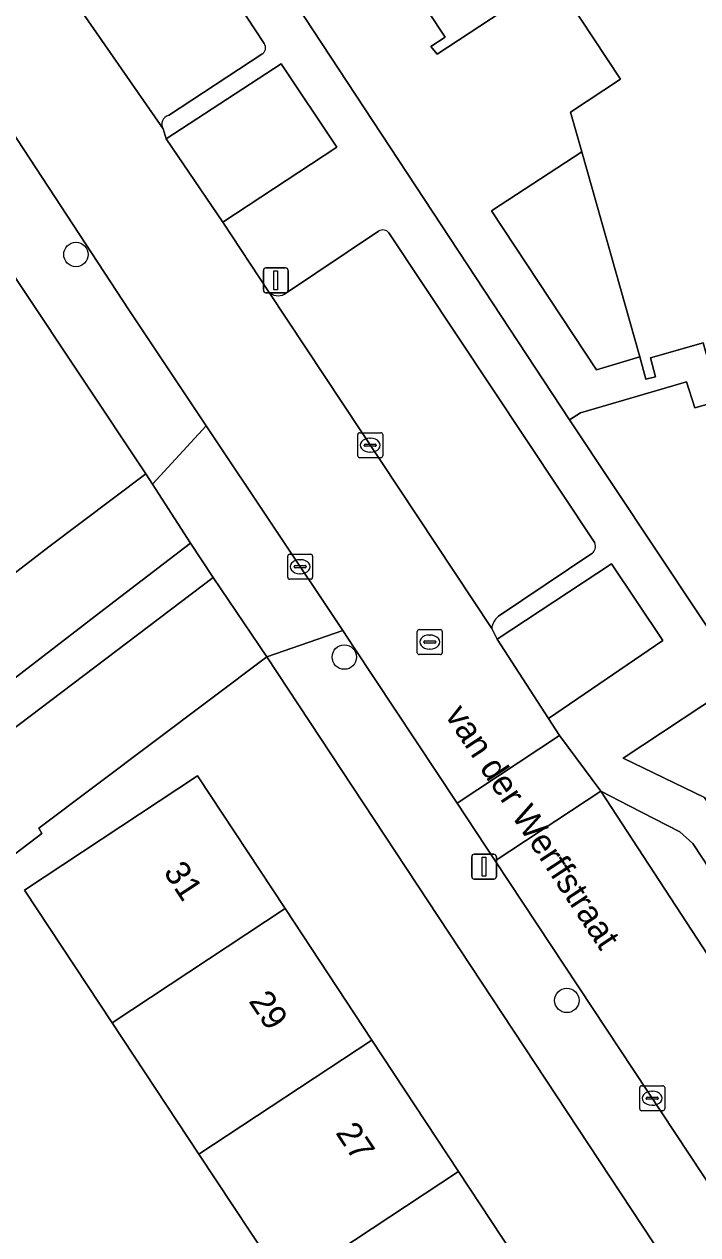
# Model space of a CAD drawing. Extents: x 160030 to 160839, y 385325 to 386450.
# Drawn here: x 160402.99 to 160430.01, y 385930.74 to 385979.29 of the extents above; entities that cross this region are included whole.
import ezdxf

# ---------------------------------------------------------------- set-up
doc = ezdxf.new("R2010")
doc.units = 0
for name, color, linetype in [('IMGEO_Boom', 7, 'Continuous'), ('IMGEO_Erf', 7, 'Continuous'), ('IMGEO_Groenvoorziening', 7, 'Continuous'), ('IMGEO_Kolk', 7, 'Continuous'), ('IMGEO_Lichtmast', 7, 'Continuous'), ('IMGEO_Openbare_ruimte_label', 7, 'Continuous'), ('IMGEO_Pand', 7, 'Continuous'), ('IMGEO_Pand_nummerreeks', 7, 'Continuous'), ('IMGEO_Parkeervlak_open', 7, 'Continuous'), ('IMGEO_Rijbaan_lokaal_open', 7, 'Continuous'), ('IMGEO_Rioolput', 7, 'Continuous'), ('IMGEO_Voetpad_open', 7, 'Continuous')]:
    doc.layers.add(name, color=color, linetype=linetype)

msp = doc.modelspace()

# ---------------------------------------------------------------- linework, layer by layer
at = {"layer": 'IMGEO_Boom'}
for centre in [(160405.067, 385970.055), (160415.831, 385953.909), (160424.758, 385940.14)]:
    msp.add_circle(centre, 0.489, dxfattribs=at)
at = {"layer": 'IMGEO_Erf'}
for points in [[(160399.179, 385954.642), (160403.975, 385958.329), (160407.871, 385961.257), (160397.692, 385976.52)], [(160451.889, 385894.583), (160412.72, 385953.919), (160403.58, 385947.044), (160403.693, 385946.835), (160390.343, 385936.662), (160392.725, 385933.546), (160395.701, 385935.802), (160397.21, 385933.811), (160401.405, 385928.278)], [(160413.482, 385928.703), (160410.001, 385933.975), (160406.521, 385939.244), (160403.008, 385944.565), (160409.941, 385949.143), (160413.454, 385943.822), (160416.934, 385938.552), (160420.415, 385933.281), (160423.895, 385928.01)]]:
    msp.add_lwpolyline(points, dxfattribs=at)
at = {"layer": 'IMGEO_Groenvoorziening'}
for points in [[(160410.962, 385971.347), (160415.526, 385974.361), (160413.293, 385977.701), (160408.687, 385974.694)], [(160425.355, 385974.167), (160421.731, 385971.809), (160425.953, 385965.433), (160427.68, 385965.946)], [(160459.564, 385968.338), (160431.933, 385960.514), (160430.889, 385964.188), (160429.888, 385963.907), (160429.561, 385964.943), (160425.304, 385963.709), (160424.868, 385963.428), (160431.791, 385953.009), (160427.012, 385949.858), (160430.276, 385948.273), (160431.847, 385945.931), (160437.557, 385937.447), (160438.807, 385938.277), (160439.1, 385938.472), (160437.782, 385940.438), (160435.895, 385943.25), (160440.269, 385946.108), (160435.283, 385953.522), (160461.509, 385961.421)], [(160399.737, 385948.905), (160410.573, 385957.101), (160409.657, 385958.483), (160406.01, 385955.68), (160401.214, 385951.993), (160394.644, 385946.98), (160395.589, 385945.741)], [(160428.613, 385954.572), (160426.554, 385957.65), (160421.957, 385954.628), (160424.019, 385951.445)]]:
    msp.add_lwpolyline(points, close=True, dxfattribs=at)
at = {"layer": 'IMGEO_Kolk'}
for p, q in [((160416.373, 385961.981), (160416.373, 385962.833)), ((160416.448, 385962.907), (160417.3, 385962.907)), ((160416.861, 385962.687), (160416.886, 385962.687)), ((160417.374, 385962.833), (160417.374, 385961.981)), ((160416.632, 385962.401), (160416.632, 385962.413)), ((160417.07, 385962.364), (160416.672, 385962.364)), ((160416.675, 385962.45), (160417.073, 385962.45)), ((160416.884, 385962.127), (160416.859, 385962.127)), ((160417.116, 385962.413), (160417.116, 385962.401)), ((160417.3, 385961.907), (160416.448, 385961.907)), ((160413.561, 385957.109), (160413.561, 385957.961)), ((160413.636, 385958.035), (160414.488, 385958.035)), ((160414.049, 385957.815), (160414.074, 385957.815)), ((160414.562, 385957.961), (160414.562, 385957.109)), ((160413.82, 385957.529), (160413.82, 385957.541)), ((160414.258, 385957.492), (160413.86, 385957.492)), ((160413.863, 385957.578), (160414.261, 385957.578)), ((160414.072, 385957.255), (160414.047, 385957.255)), ((160414.304, 385957.541), (160414.304, 385957.529)), ((160414.488, 385957.035), (160413.636, 385957.035)), ((160427.682, 385935.791), (160427.682, 385936.643)), ((160427.757, 385936.717), (160428.609, 385936.717)), ((160428.17, 385936.497), (160428.195, 385936.497)), ((160428.683, 385936.643), (160428.683, 385935.791)), ((160427.941, 385936.211), (160427.941, 385936.223)), ((160428.379, 385936.174), (160427.981, 385936.174)), ((160427.984, 385936.26), (160428.382, 385936.26)), ((160428.193, 385935.937), (160428.168, 385935.937)), ((160428.425, 385936.223), (160428.425, 385936.211)), ((160428.609, 385935.717), (160427.757, 385935.717))]:
    msp.add_line(p, q, dxfattribs=at)
for points in [[(160416.373, 385961.981), (160416.373, 385962.833)], [(160416.448, 385962.907), (160417.3, 385962.907)], [(160417.374, 385962.833), (160417.374, 385961.981)], [(160417.3, 385961.907), (160416.448, 385961.907)], [(160413.561, 385957.109), (160413.561, 385957.961)], [(160413.636, 385958.035), (160414.488, 385958.035)], [(160414.562, 385957.961), (160414.562, 385957.109)], [(160414.488, 385957.035), (160413.636, 385957.035)], [(160427.682, 385935.791), (160427.682, 385936.643)], [(160427.757, 385936.717), (160428.609, 385936.717)], [(160428.683, 385936.643), (160428.683, 385935.791)], [(160428.609, 385935.717), (160427.757, 385935.717)]]:
    msp.add_lwpolyline(points, dxfattribs=at)
for centre, radius, start, end in [((160416.45, 385962.831), 0.0765, 91.552, 178.448), ((160416.45, 385962.831), 0.0765, 91.552, 178.448), ((160417.298, 385962.831), 0.0765, 1.552, 88.448), ((160417.298, 385962.831), 0.0765, 1.552, 88.448), ((160416.672, 385962.41), 0.0403, 85.8775, 175.7526), ((160416.669, 385962.4), 0.0366, 178.938, 274.7102), ((160417.073, 385962.407), 0.043, 264.8664, 352.4533), ((160417.077, 385962.412), 0.0386, 1.7309, 96.639), ((160416.45, 385961.983), 0.0765, 181.552, 268.448), ((160416.45, 385961.983), 0.0765, 181.552, 268.448), ((160417.298, 385961.983), 0.0765, 271.552, 358.448), ((160417.298, 385961.983), 0.0765, 271.552, 358.448), ((160413.638, 385957.959), 0.0765, 91.552, 178.448), ((160413.638, 385957.959), 0.0765, 91.552, 178.448), ((160414.486, 385957.959), 0.0765, 1.552, 88.448), ((160414.486, 385957.959), 0.0765, 1.552, 88.448), ((160413.86, 385957.538), 0.0403, 85.8775, 175.7526), ((160413.857, 385957.528), 0.0366, 178.938, 274.7102), ((160414.261, 385957.535), 0.043, 264.8664, 352.4533), ((160414.265, 385957.54), 0.0386, 1.7309, 96.639), ((160413.638, 385957.111), 0.0765, 181.552, 268.448), ((160413.638, 385957.111), 0.0765, 181.552, 268.448), ((160414.486, 385957.111), 0.0765, 271.552, 358.448), ((160414.486, 385957.111), 0.0765, 271.552, 358.448), ((160427.759, 385936.641), 0.0765, 91.552, 178.448), ((160427.759, 385936.641), 0.0765, 91.552, 178.448), ((160428.607, 385936.641), 0.0765, 1.552, 88.448), ((160428.607, 385936.641), 0.0765, 1.552, 88.448), ((160427.981, 385936.22), 0.0403, 85.8775, 175.7526), ((160427.978, 385936.21), 0.0366, 178.938, 274.7102), ((160428.382, 385936.217), 0.043, 264.8664, 352.4533), ((160428.386, 385936.222), 0.0386, 1.7309, 96.639), ((160427.759, 385935.793), 0.0765, 181.552, 268.448), ((160427.759, 385935.793), 0.0765, 181.552, 268.448), ((160428.607, 385935.793), 0.0765, 271.552, 358.448), ((160428.607, 385935.793), 0.0765, 271.552, 358.448)]:
    msp.add_arc(centre, radius, start, end, dxfattribs=at)
for centre, major_axis, ratio, start_param, end_param in [((160416.86, 385962.407), (-0.387, 0.002), 0.722429, 4.712389, 7.853982), ((160416.885, 385962.407), (-0.39, 0.002), 0.717154, 1.570796, 4.712389), ((160414.048, 385957.535), (-0.387, 0.002), 0.722429, 4.712389, 7.853982), ((160414.073, 385957.535), (-0.39, 0.002), 0.717154, 1.570796, 4.712389), ((160428.169, 385936.217), (-0.387, 0.002), 0.722429, 4.712389, 7.853982), ((160428.194, 385936.217), (-0.39, 0.002), 0.717154, 1.570796, 4.712389)]:
    msp.add_ellipse(centre, major_axis=major_axis, ratio=ratio, start_param=start_param, end_param=end_param, dxfattribs=at)
at = {"layer": 'IMGEO_Lichtmast'}
for p, q in [((160412.586, 385968.62), (160412.586, 385969.42)), ((160412.586, 385969.42), (160412.586, 385968.62)), ((160412.686, 385969.52), (160413.476, 385969.52)), ((160413.476, 385969.52), (160412.686, 385969.52)), ((160413.576, 385969.42), (160413.576, 385968.62)), ((160413.576, 385968.62), (160413.576, 385969.42)), ((160413.476, 385968.52), (160412.686, 385968.52)), ((160412.686, 385968.52), (160413.476, 385968.52)), ((160421.042, 385946.005), (160421.832, 385946.005)), ((160421.832, 385946.005), (160421.042, 385946.005)), ((160420.942, 385945.105), (160420.942, 385945.905)), ((160420.942, 385945.905), (160420.942, 385945.105)), ((160421.932, 385945.905), (160421.932, 385945.105)), ((160421.932, 385945.105), (160421.932, 385945.905)), ((160421.832, 385945.005), (160421.042, 385945.005)), ((160421.042, 385945.005), (160421.832, 385945.005))]:
    msp.add_line(p, q, dxfattribs=at)
for points in [[(160413.006, 385969.395), (160413.156, 385969.395), (160413.156, 385968.645), (160413.006, 385968.645), (160413.006, 385969.395)], [(160421.362, 385945.88), (160421.512, 385945.88), (160421.512, 385945.13), (160421.362, 385945.13), (160421.362, 385945.88)]]:
    msp.add_lwpolyline(points, dxfattribs=at)
for centre, start, end in [((160412.686, 385969.42), 90, 180), ((160412.686, 385969.42), 90, 180), ((160413.476, 385969.42), 0, 90), ((160413.476, 385969.42), 360, 90), ((160412.686, 385968.62), 180, 270), ((160412.686, 385968.62), 180, 270), ((160413.476, 385968.62), 270, 0), ((160413.476, 385968.62), 270, 0), ((160421.042, 385945.905), 90, 180), ((160421.042, 385945.905), 90, 180), ((160421.832, 385945.905), 0, 90), ((160421.832, 385945.905), 360, 90), ((160421.042, 385945.105), 180, 270), ((160421.042, 385945.105), 180, 270), ((160421.832, 385945.105), 270, 0), ((160421.832, 385945.105), 270, 0)]:
    msp.add_arc(centre, 0.1, start, end, dxfattribs=at)
at = {"layer": 'IMGEO_Pand'}
msp.add_lwpolyline([(160408.713, 385995.647), (160419.876, 385978.772), (160419.305, 385978.395), (160419.559, 385978.089), (160424.226, 385981.167), (160426.915, 385977.091), (160424.903, 385975.765), (160425.355, 385974.167), (160427.68, 385965.946), (160427.933, 385965.05), (160428.308, 385965.151), (160428.114, 385965.907), (160430.231, 385966.507), (160430.687, 385964.901), (160433.429, 385965.679), (160432.973, 385967.285), (160442.879, 385970.092), (160457.643, 385974.276), (160457.827, 385973.625), (160458.058, 385973.691), (160458.172, 385973.723), (160457.881, 385974.751), (160456.811, 385978.535), (160455.255, 385984.039)], dxfattribs=at)
for points in [[(160407.871, 385961.257), (160403.975, 385958.329), (160399.179, 385954.642), (160401.214, 385951.993), (160406.01, 385955.68), (160409.657, 385958.483), (160408.137, 385960.844)], [(160413.454, 385943.822), (160409.941, 385949.143), (160403.008, 385944.565), (160406.521, 385939.244)], [(160406.521, 385939.244), (160410.001, 385933.975), (160416.934, 385938.552), (160413.454, 385943.822)], [(160420.415, 385933.281), (160416.934, 385938.552), (160410.001, 385933.975), (160413.482, 385928.703)], [(160420.415, 385933.281), (160413.482, 385928.703), (160409.673, 385926.188), (160413.153, 385920.917), (160415.024, 385922.152), (160416.962, 385923.432), (160423.895, 385928.01)]]:
    msp.add_lwpolyline(points, close=True, dxfattribs=at)
at = {"layer": 'IMGEO_Parkeervlak_open'}
for points in [[(160412.613, 385978.512), (160407.417, 385986.438), (160407.182, 385986.788), (160403.091, 385984.135), (160403.27, 385983.86), (160402.815, 385983.572), (160404.768, 385980.577), (160408.561, 385975.092)], [(160408.784, 385975.636), (160412.529, 385978.087)], [(160417.21, 385970.996), (160413.432, 385968.465)], [(160425.879, 385958.487), (160417.624, 385970.926)], [(160412.791, 385968.568), (160421.745, 385955.056)], [(160422.017, 385955.547), (160425.766, 385958.058)], [(160457.246, 385905.168), (160450.262, 385915.651), (160437.68, 385934.623), (160431.209, 385944.322), (160429.816, 385946.429), (160429.291, 385946.9), (160427.26, 385947.948), (160426.116, 385948.529), (160440.493, 385926.528), (160454.847, 385904.844), (160457.938, 385900.153)]]:
    msp.add_lwpolyline(points, dxfattribs=at)
for centre, radius, start, end in [((160412.381, 385978.337), 0.291, 300.6684, 36.9711), ((160408.893, 385975.273), 0.379, 106.8018, 208.6182), ((160417.375, 385970.713), 0.328, 40.5445, 120.2616), ((160413.18, 385968.945), 0.542, 224.0892, 297.6535), ((160425.526, 385958.35), 0.378, 309.3146, 21.172), ((160422.436, 385954.994), 0.694, 127.1544, 174.8752)]:
    msp.add_arc(centre, radius, start, end, dxfattribs=at)
at = {"layer": 'IMGEO_Rijbaan_lokaal_open'}
for points in [[(160400.475, 385978.065), (160407.185, 385967.834), (160410.294, 385963.178), (160415.771, 385954.973), (160416.233, 385954.281), (160420.355, 385948.051), (160424.467, 385950.771), (160424.019, 385951.445), (160421.957, 385954.628), (160421.745, 385955.056), (160412.791, 385968.568), (160410.962, 385971.347), (160408.687, 385974.694), (160408.561, 385975.092), (160404.768, 385980.577), (160402.815, 385983.572), (160402.309, 385984.273), (160402.091, 385984.502)], [(160440.493, 385926.528), (160426.116, 385948.529), (160421.889, 385945.733), (160430.791, 385932.279), (160445.725, 385909.593), (160455.401, 385894.928)]]:
    msp.add_lwpolyline(points, dxfattribs=at)
for points in [[(160412.72, 385953.919), (160410.573, 385957.101), (160399.737, 385948.905), (160395.589, 385945.741), (160394.186, 385944.671), (160387.747, 385939.759), (160384.385, 385937.195), (160377.667, 385932.071), (160376.224, 385930.97), (160377.965, 385928.673), (160379.706, 385926.376), (160381.448, 385924.079), (160383.189, 385921.782), (160385.851, 385923.8), (160388.465, 385925.782), (160391.08, 385927.764), (160393.694, 385929.746), (160389.147, 385935.749), (160390.343, 385936.662), (160403.693, 385946.835), (160403.58, 385947.044)], [(160424.467, 385950.771), (160420.355, 385948.051), (160421.889, 385945.733), (160426.116, 385948.529)]]:
    msp.add_lwpolyline(points, close=True, dxfattribs=at)
at = {"layer": 'IMGEO_Rioolput'}
for p, q in [((160418.76, 385954.087), (160418.76, 385954.939)), ((160418.835, 385955.013), (160419.687, 385955.013)), ((160419.248, 385954.793), (160419.273, 385954.793)), ((160419.761, 385954.939), (160419.761, 385954.087)), ((160419.019, 385954.507), (160419.019, 385954.519)), ((160419.457, 385954.47), (160419.059, 385954.47)), ((160419.062, 385954.556), (160419.46, 385954.556)), ((160419.503, 385954.519), (160419.503, 385954.507)), ((160419.687, 385954.013), (160418.835, 385954.013)), ((160419.271, 385954.233), (160419.246, 385954.233))]:
    msp.add_line(p, q, dxfattribs=at)
for points in [[(160418.76, 385954.087), (160418.76, 385954.939)], [(160418.835, 385955.013), (160419.687, 385955.013)], [(160419.761, 385954.939), (160419.761, 385954.087)], [(160419.687, 385954.013), (160418.835, 385954.013)]]:
    msp.add_lwpolyline(points, dxfattribs=at)
for centre, radius, start, end in [((160418.837, 385954.937), 0.0765, 91.552, 178.448), ((160418.837, 385954.937), 0.0765, 91.552, 178.448), ((160419.685, 385954.937), 0.0765, 1.552, 88.448), ((160419.685, 385954.937), 0.0765, 1.552, 88.448), ((160419.059, 385954.516), 0.0403, 85.8775, 175.7526), ((160419.056, 385954.506), 0.0366, 178.938, 274.7102), ((160419.46, 385954.513), 0.043, 264.8664, 352.4533), ((160419.464, 385954.518), 0.0386, 1.7309, 96.639), ((160418.837, 385954.089), 0.0765, 181.552, 268.448), ((160418.837, 385954.089), 0.0765, 181.552, 268.448), ((160419.685, 385954.089), 0.0765, 271.552, 358.448), ((160419.685, 385954.089), 0.0765, 271.552, 358.448)]:
    msp.add_arc(centre, radius, start, end, dxfattribs=at)
for centre, major_axis, ratio, start_param, end_param in [((160419.247, 385954.513), (-0.387, 0.002), 0.722429, 4.712389, 7.853982), ((160419.272, 385954.513), (-0.39, 0.002), 0.717154, 1.570796, 4.712389)]:
    msp.add_ellipse(centre, major_axis=major_axis, ratio=ratio, start_param=start_param, end_param=end_param, dxfattribs=at)
at = {"layer": 'IMGEO_Voetpad_open'}
for points in [[(160407.383, 385989.993), (160424.868, 385963.428), (160425.304, 385963.709), (160429.561, 385964.943), (160429.888, 385963.907), (160430.889, 385964.188), (160430.687, 385964.901), (160430.231, 385966.507), (160428.114, 385965.907), (160428.308, 385965.151), (160427.933, 385965.05), (160427.68, 385965.946), (160425.953, 385965.433), (160421.731, 385971.809), (160425.355, 385974.167), (160424.903, 385975.765), (160426.915, 385977.091), (160424.226, 385981.167), (160419.559, 385978.089), (160419.305, 385978.395), (160419.876, 385978.772), (160408.713, 385995.647)], [(160407.383, 385989.993), (160405.816, 385988.972), (160407.182, 385986.788), (160407.417, 385986.438), (160412.613, 385978.512)], [(160464.136, 385892.004), (160462.447, 385896.161), (160459.682, 385900.262), (160459.55, 385900.64), (160459.276, 385904.104), (160458.885, 385905.233), (160457.496, 385907.331), (160439.216, 385934.935), (160437.557, 385937.447), (160431.847, 385945.931), (160430.276, 385948.273), (160427.012, 385949.858), (160431.791, 385953.009), (160424.868, 385963.428), (160407.383, 385989.993)], [(160397.692, 385976.52), (160407.871, 385961.257), (160408.137, 385960.844), (160410.294, 385963.178), (160407.185, 385967.834), (160400.475, 385978.065)], [(160412.529, 385978.087), (160408.784, 385975.636)], [(160408.561, 385975.092), (160408.687, 385974.694), (160413.293, 385977.701), (160415.526, 385974.361), (160410.962, 385971.347), (160412.791, 385968.568)], [(160413.432, 385968.465), (160417.21, 385970.996)], [(160417.624, 385970.926), (160425.879, 385958.487)], [(160425.766, 385958.058), (160422.017, 385955.547)], [(160421.745, 385955.056), (160421.957, 385954.628), (160426.554, 385957.65), (160428.613, 385954.572), (160424.019, 385951.445), (160424.467, 385950.771), (160426.116, 385948.529), (160427.26, 385947.948), (160429.291, 385946.9), (160429.816, 385946.429), (160431.209, 385944.322), (160437.68, 385934.623), (160450.262, 385915.651), (160457.246, 385905.168)], [(160421.889, 385945.733), (160420.355, 385948.051), (160416.233, 385954.281), (160415.771, 385954.973), (160412.72, 385953.919), (160451.889, 385894.583)], [(160455.401, 385894.928), (160445.725, 385909.593), (160430.791, 385932.279), (160421.889, 385945.733)]]:
    msp.add_lwpolyline(points, dxfattribs=at)
msp.add_lwpolyline([(160412.72, 385953.919), (160415.771, 385954.973), (160410.294, 385963.178), (160408.137, 385960.844), (160409.657, 385958.483), (160410.573, 385957.101)], close=True, dxfattribs=at)
for centre, radius, start, end in [((160412.381, 385978.337), 0.291, 300.6684, 36.9711), ((160408.893, 385975.273), 0.379, 106.8018, 208.6182), ((160417.375, 385970.713), 0.328, 40.5445, 120.2616), ((160413.18, 385968.945), 0.542, 224.0892, 297.6535), ((160425.526, 385958.35), 0.378, 309.3146, 21.172), ((160422.436, 385954.994), 0.694, 127.1544, 174.8752)]:
    msp.add_arc(centre, radius, start, end, dxfattribs=at)

# ---------------------------------------------------------------- texts
at = {"layer": 'IMGEO_Openbare_ruimte_label'}
msp.add_text('van der Werffstraat', height=1, rotation=303.4994, dxfattribs=at).set_placement((160419.844, 385951.582))
at = {"layer": 'IMGEO_Pand_nummerreeks'}
for s, p in [('31', (160408.553, 385945.292)), ('29', (160411.974, 385940.112)), ('27', (160415.458, 385934.836))]:
    msp.add_text(s, height=1, rotation=303.4362, dxfattribs=at).set_placement(p)

doc.saveas('drawing.dxf')
